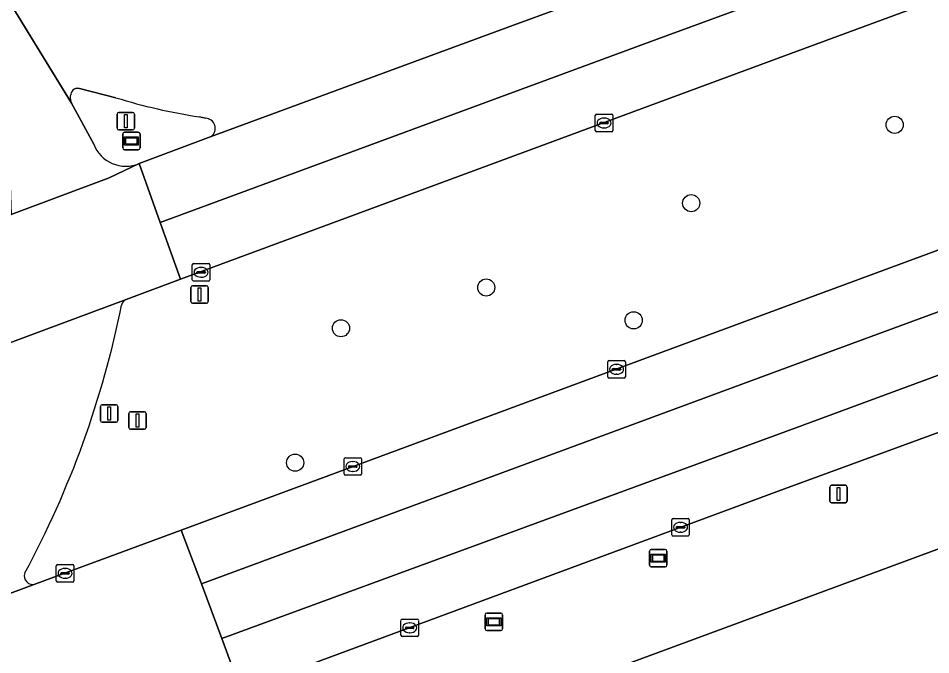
# Model space of a CAD drawing. Extents: x 160806 to 161707, y 383696 to 384148.
# Drawn here: x 160956.3 to 161008.3, y 383810.8 to 383847.1 of the extents above; entities that cross this region are included whole.
import ezdxf

# ---------------------------------------------------------------- set-up
doc = ezdxf.new("R2010")
doc.units = 0
for name, color, linetype in [('IMGEO_Berm_groen', 7, 'Continuous'), ('IMGEO_Boom', 7, 'Continuous'), ('IMGEO_Groenvoorziening', 7, 'Continuous'), ('IMGEO_Kolk', 7, 'Continuous'), ('IMGEO_Lichtmast', 7, 'Continuous'), ('IMGEO_Reclamebord', 7, 'Continuous'), ('IMGEO_Rijbaan_lokaal_gesloten', 7, 'Continuous'), ('IMGEO_Verkeersbordpaal', 7, 'Continuous'), ('IMGEO_Verkeerseiland_open', 7, 'Continuous'), ('IMGEO_Verkeersregelinstallatiepaal', 7, 'Continuous'), ('IMGEO_Voetpad_open', 7, 'Continuous'), ('IMGEO_Wegwijzer', 7, 'Continuous')]:
    doc.layers.add(name, color=color, linetype=linetype)

msp = doc.modelspace()

# ---------------------------------------------------------------- linework, layer by layer
at = {"layer": 'IMGEO_Berm_groen'}
for points in [[(161038.047, 383858.993), (161018.713, 383851.854), (161014.16, 383850.173), (161000, 383844.934), (160965.586, 383832.2), (160962.476, 383831.049)], [(160957.325, 383814.835), (160965.623, 383817.907), (161000, 383830.636), (161010.322, 383834.458), (161048.71, 383848.68)]]:
    msp.add_lwpolyline(points, dxfattribs=at)
for centre, radius, start, end in [((160908.341, 383841.549), 54.952, 331.6567, 348.6448), ((160962.657, 383830.638), 0.449, 113.7054, 168.1475), ((160957.159, 383815.291), 0.485, 159.4496, 289.9986)]:
    msp.add_arc(centre, radius, start, end, dxfattribs=at)
at = {"layer": 'IMGEO_Boom'}
for centre in [(161006.273, 383841.005), (160994.678, 383836.539), (160982.999, 383831.73), (160991.398, 383829.862), (160974.718, 383829.41), (160972.108, 383821.746)]:
    msp.add_circle(centre, 0.489, dxfattribs=at)
at = {"layer": 'IMGEO_Groenvoorziening'}
msp.add_lwpolyline([(161042.601, 383829.309), (161039.894, 383828.343), (161000, 383813.59), (160972.133, 383803.285)], dxfattribs=at)
at = {"layer": 'IMGEO_Kolk'}
for p, q in [((160989.286, 383841.611), (160990.138, 383841.611)), ((160989.211, 383840.685), (160989.211, 383841.537)), ((160989.47, 383841.105), (160989.47, 383841.117)), ((160989.908, 383841.068), (160989.51, 383841.068)), ((160989.513, 383841.154), (160989.911, 383841.154)), ((160989.699, 383841.391), (160989.724, 383841.391)), ((160989.954, 383841.117), (160989.954, 383841.105)), ((160990.212, 383841.537), (160990.212, 383840.685)), ((160990.138, 383840.611), (160989.286, 383840.611)), ((160989.722, 383840.831), (160989.697, 383840.831)), ((160966.25, 383832.175), (160966.25, 383833.027)), ((160966.325, 383833.101), (160967.177, 383833.101)), ((160966.738, 383832.881), (160966.763, 383832.881)), ((160967.251, 383833.027), (160967.251, 383832.175)), ((160966.509, 383832.595), (160966.509, 383832.607)), ((160966.947, 383832.558), (160966.549, 383832.558)), ((160966.552, 383832.644), (160966.95, 383832.644)), ((160966.761, 383832.321), (160966.736, 383832.321)), ((160966.993, 383832.607), (160966.993, 383832.595)), ((160967.177, 383832.101), (160966.325, 383832.101)), ((160989.998, 383827.57), (160990.85, 383827.57)), ((160989.923, 383826.644), (160989.923, 383827.496)), ((160990.182, 383827.064), (160990.182, 383827.076)), ((160990.62, 383827.027), (160990.222, 383827.027)), ((160990.225, 383827.113), (160990.623, 383827.113)), ((160990.411, 383827.35), (160990.436, 383827.35)), ((160990.666, 383827.076), (160990.666, 383827.064)), ((160990.924, 383827.496), (160990.924, 383826.644)), ((160990.85, 383826.57), (160989.998, 383826.57)), ((160990.434, 383826.79), (160990.409, 383826.79)), ((160974.895, 383821.106), (160974.895, 383821.958)), ((160974.97, 383822.032), (160975.822, 383822.032)), ((160975.383, 383821.812), (160975.408, 383821.812)), ((160975.896, 383821.958), (160975.896, 383821.106)), ((160975.154, 383821.526), (160975.154, 383821.538)), ((160975.592, 383821.489), (160975.194, 383821.489)), ((160975.197, 383821.575), (160975.595, 383821.575)), ((160975.638, 383821.538), (160975.638, 383821.526)), ((160975.822, 383821.032), (160974.97, 383821.032)), ((160975.406, 383821.252), (160975.381, 383821.252)), ((160993.568, 383817.64), (160993.568, 383818.492)), ((160993.643, 383818.566), (160994.495, 383818.566)), ((160994.056, 383818.346), (160994.081, 383818.346)), ((160994.569, 383818.492), (160994.569, 383817.64)), ((160993.827, 383818.06), (160993.827, 383818.072)), ((160994.265, 383818.023), (160993.867, 383818.023)), ((160993.87, 383818.109), (160994.268, 383818.109)), ((160994.079, 383817.786), (160994.054, 383817.786)), ((160994.311, 383818.072), (160994.311, 383818.06)), ((160994.495, 383817.566), (160993.643, 383817.566)), ((160958.499, 383815.013), (160958.499, 383815.865)), ((160958.574, 383815.939), (160959.426, 383815.939)), ((160958.987, 383815.719), (160959.012, 383815.719)), ((160959.5, 383815.865), (160959.5, 383815.013)), ((160958.758, 383815.433), (160958.758, 383815.445)), ((160959.196, 383815.396), (160958.798, 383815.396)), ((160958.801, 383815.482), (160959.199, 383815.482)), ((160959.01, 383815.159), (160958.985, 383815.159)), ((160959.242, 383815.445), (160959.242, 383815.433)), ((160959.426, 383814.939), (160958.574, 383814.939)), ((160978.139, 383811.91), (160978.139, 383812.762)), ((160978.214, 383812.836), (160979.066, 383812.836)), ((160978.627, 383812.616), (160978.652, 383812.616)), ((160979.14, 383812.762), (160979.14, 383811.91)), ((160978.398, 383812.33), (160978.398, 383812.342)), ((160978.836, 383812.293), (160978.438, 383812.293)), ((160978.441, 383812.379), (160978.839, 383812.379)), ((160978.65, 383812.056), (160978.625, 383812.056)), ((160978.882, 383812.342), (160978.882, 383812.33)), ((160979.066, 383811.836), (160978.214, 383811.836))]:
    msp.add_line(p, q, dxfattribs=at)
for points in [[(160989.286, 383841.611), (160990.138, 383841.611)], [(160989.211, 383840.685), (160989.211, 383841.537)], [(160990.212, 383841.537), (160990.212, 383840.685)], [(160990.138, 383840.611), (160989.286, 383840.611)], [(160966.25, 383832.175), (160966.25, 383833.027)], [(160966.325, 383833.101), (160967.177, 383833.101)], [(160967.251, 383833.027), (160967.251, 383832.175)], [(160967.177, 383832.101), (160966.325, 383832.101)], [(160989.998, 383827.57), (160990.85, 383827.57)], [(160989.923, 383826.644), (160989.923, 383827.496)], [(160990.924, 383827.496), (160990.924, 383826.644)], [(160990.85, 383826.57), (160989.998, 383826.57)], [(160974.895, 383821.106), (160974.895, 383821.958)], [(160974.97, 383822.032), (160975.822, 383822.032)], [(160975.896, 383821.958), (160975.896, 383821.106)], [(160975.822, 383821.032), (160974.97, 383821.032)], [(160993.568, 383817.64), (160993.568, 383818.492)], [(160993.643, 383818.566), (160994.495, 383818.566)], [(160994.569, 383818.492), (160994.569, 383817.64)], [(160994.495, 383817.566), (160993.643, 383817.566)], [(160958.499, 383815.013), (160958.499, 383815.865)], [(160958.574, 383815.939), (160959.426, 383815.939)], [(160959.5, 383815.865), (160959.5, 383815.013)], [(160959.426, 383814.939), (160958.574, 383814.939)], [(160978.139, 383811.91), (160978.139, 383812.762)], [(160978.214, 383812.836), (160979.066, 383812.836)], [(160979.14, 383812.762), (160979.14, 383811.91)], [(160979.066, 383811.836), (160978.214, 383811.836)]]:
    msp.add_lwpolyline(points, dxfattribs=at)
for centre, radius, start, end in [((160989.288, 383841.535), 0.0765, 91.552, 178.448), ((160989.288, 383841.535), 0.0765, 91.552, 178.448), ((160990.136, 383841.535), 0.0765, 1.552, 88.448), ((160990.136, 383841.535), 0.0765, 1.552, 88.448), ((160989.51, 383841.114), 0.0403, 85.8775, 175.7526), ((160989.507, 383841.104), 0.0366, 178.938, 274.7102), ((160989.911, 383841.111), 0.043, 264.8664, 352.4533), ((160989.915, 383841.116), 0.0386, 1.7309, 96.639), ((160989.288, 383840.687), 0.0765, 181.552, 268.448), ((160989.288, 383840.687), 0.0765, 181.552, 268.448), ((160990.136, 383840.687), 0.0765, 271.552, 358.448), ((160990.136, 383840.687), 0.0765, 271.552, 358.448), ((160966.327, 383833.025), 0.0765, 91.552, 178.448), ((160966.327, 383833.025), 0.0765, 91.552, 178.448), ((160967.175, 383833.025), 0.0765, 1.552, 88.448), ((160967.175, 383833.025), 0.0765, 1.552, 88.448), ((160966.549, 383832.604), 0.0403, 85.8775, 175.7526), ((160966.546, 383832.594), 0.0366, 178.938, 274.7102), ((160966.95, 383832.601), 0.043, 264.8664, 352.4533), ((160966.954, 383832.606), 0.0386, 1.7309, 96.639), ((160966.327, 383832.177), 0.0765, 181.552, 268.448), ((160966.327, 383832.177), 0.0765, 181.552, 268.448), ((160967.175, 383832.177), 0.0765, 271.552, 358.448), ((160967.175, 383832.177), 0.0765, 271.552, 358.448), ((160990, 383827.494), 0.0765, 91.552, 178.448), ((160990, 383827.494), 0.0765, 91.552, 178.448), ((160990.848, 383827.494), 0.0765, 1.552, 88.448), ((160990.848, 383827.494), 0.0765, 1.552, 88.448), ((160990.222, 383827.073), 0.0403, 85.8775, 175.7526), ((160990.219, 383827.063), 0.0366, 178.938, 274.7102), ((160990.623, 383827.07), 0.043, 264.8664, 352.4533), ((160990.627, 383827.075), 0.0386, 1.7309, 96.639), ((160990, 383826.646), 0.0765, 181.552, 268.448), ((160990, 383826.646), 0.0765, 181.552, 268.448), ((160990.848, 383826.646), 0.0765, 271.552, 358.448), ((160990.848, 383826.646), 0.0765, 271.552, 358.448), ((160974.972, 383821.956), 0.0765, 91.552, 178.448), ((160974.972, 383821.956), 0.0765, 91.552, 178.448), ((160975.82, 383821.956), 0.0765, 1.552, 88.448), ((160975.82, 383821.956), 0.0765, 1.552, 88.448), ((160975.194, 383821.535), 0.0403, 85.8775, 175.7526), ((160975.191, 383821.525), 0.0366, 178.938, 274.7102), ((160975.595, 383821.532), 0.043, 264.8664, 352.4533), ((160975.599, 383821.537), 0.0386, 1.7309, 96.639), ((160974.972, 383821.108), 0.0765, 181.552, 268.448), ((160974.972, 383821.108), 0.0765, 181.552, 268.448), ((160975.82, 383821.108), 0.0765, 271.552, 358.448), ((160975.82, 383821.108), 0.0765, 271.552, 358.448), ((160993.645, 383818.49), 0.0765, 91.552, 178.448), ((160993.645, 383818.49), 0.0765, 91.552, 178.448), ((160994.493, 383818.49), 0.0765, 1.552, 88.448), ((160994.493, 383818.49), 0.0765, 1.552, 88.448), ((160993.867, 383818.069), 0.0403, 85.8775, 175.7526), ((160993.864, 383818.059), 0.0366, 178.938, 274.7102), ((160994.268, 383818.066), 0.043, 264.8664, 352.4533), ((160994.272, 383818.071), 0.0386, 1.7309, 96.639), ((160993.645, 383817.642), 0.0765, 181.552, 268.448), ((160993.645, 383817.642), 0.0765, 181.552, 268.448), ((160994.493, 383817.642), 0.0765, 271.552, 358.448), ((160994.493, 383817.642), 0.0765, 271.552, 358.448), ((160958.576, 383815.863), 0.0765, 91.552, 178.448), ((160958.576, 383815.863), 0.0765, 91.552, 178.448), ((160959.424, 383815.863), 0.0765, 1.552, 88.448), ((160959.424, 383815.863), 0.0765, 1.552, 88.448), ((160958.798, 383815.442), 0.0403, 85.8775, 175.7526), ((160958.795, 383815.432), 0.0366, 178.938, 274.7102), ((160959.199, 383815.439), 0.043, 264.8664, 352.4533), ((160959.203, 383815.444), 0.0386, 1.7309, 96.639), ((160958.576, 383815.015), 0.0765, 181.552, 268.448), ((160958.576, 383815.015), 0.0765, 181.552, 268.448), ((160959.424, 383815.015), 0.0765, 271.552, 358.448), ((160959.424, 383815.015), 0.0765, 271.552, 358.448), ((160978.216, 383812.76), 0.0765, 91.552, 178.448), ((160978.216, 383812.76), 0.0765, 91.552, 178.448), ((160979.064, 383812.76), 0.0765, 1.552, 88.448), ((160979.064, 383812.76), 0.0765, 1.552, 88.448), ((160978.438, 383812.339), 0.0403, 85.8775, 175.7526), ((160978.435, 383812.329), 0.0366, 178.938, 274.7102), ((160978.839, 383812.336), 0.043, 264.8664, 352.4533), ((160978.843, 383812.341), 0.0386, 1.7309, 96.639), ((160978.216, 383811.912), 0.0765, 181.552, 268.448), ((160978.216, 383811.912), 0.0765, 181.552, 268.448), ((160979.064, 383811.912), 0.0765, 271.552, 358.448), ((160979.064, 383811.912), 0.0765, 271.552, 358.448)]:
    msp.add_arc(centre, radius, start, end, dxfattribs=at)
for centre, major_axis, ratio, start_param, end_param in [((160989.698, 383841.111), (-0.387, 0.002), 0.722429, 4.712389, 7.853982), ((160989.723, 383841.111), (-0.39, 0.002), 0.717154, 1.570796, 4.712389), ((160966.737, 383832.601), (-0.387, 0.002), 0.722429, 4.712389, 7.853982), ((160966.762, 383832.601), (-0.39, 0.002), 0.717154, 1.570796, 4.712389), ((160990.41, 383827.07), (-0.387, 0.002), 0.722429, 4.712389, 7.853982), ((160990.435, 383827.07), (-0.39, 0.002), 0.717154, 1.570796, 4.712389), ((160975.382, 383821.532), (-0.387, 0.002), 0.722429, 4.712389, 7.853982), ((160975.407, 383821.532), (-0.39, 0.002), 0.717154, 1.570796, 4.712389), ((160994.055, 383818.066), (-0.387, 0.002), 0.722429, 4.712389, 7.853982), ((160994.08, 383818.066), (-0.39, 0.002), 0.717154, 1.570796, 4.712389), ((160958.986, 383815.439), (-0.387, 0.002), 0.722429, 4.712389, 7.853982), ((160959.011, 383815.439), (-0.39, 0.002), 0.717154, 1.570796, 4.712389), ((160978.626, 383812.336), (-0.387, 0.002), 0.722429, 4.712389, 7.853982), ((160978.651, 383812.336), (-0.39, 0.002), 0.717154, 1.570796, 4.712389)]:
    msp.add_ellipse(centre, major_axis=major_axis, ratio=ratio, start_param=start_param, end_param=end_param, dxfattribs=at)
at = {"layer": 'IMGEO_Lichtmast'}
for p, q in [((160962.629, 383823.753), (160962.629, 383824.553)), ((160962.629, 383824.553), (160962.629, 383823.753)), ((160962.729, 383824.653), (160963.519, 383824.653)), ((160963.519, 383824.653), (160962.729, 383824.653)), ((160963.619, 383824.553), (160963.619, 383823.753)), ((160963.619, 383823.753), (160963.619, 383824.553)), ((160963.519, 383823.653), (160962.729, 383823.653)), ((160962.729, 383823.653), (160963.519, 383823.653)), ((161002.574, 383819.559), (161002.574, 383820.359)), ((161002.574, 383820.359), (161002.574, 383819.559)), ((161002.674, 383820.459), (161003.464, 383820.459)), ((161003.464, 383820.459), (161002.674, 383820.459)), ((161003.564, 383820.359), (161003.564, 383819.559)), ((161003.564, 383819.559), (161003.564, 383820.359)), ((161003.464, 383819.459), (161002.674, 383819.459)), ((161002.674, 383819.459), (161003.464, 383819.459))]:
    msp.add_line(p, q, dxfattribs=at)
for points in [[(160963.049, 383824.528), (160963.199, 383824.528), (160963.199, 383823.778), (160963.049, 383823.778), (160963.049, 383824.528)], [(161002.994, 383820.334), (161003.144, 383820.334), (161003.144, 383819.584), (161002.994, 383819.584), (161002.994, 383820.334)]]:
    msp.add_lwpolyline(points, dxfattribs=at)
for centre, start, end in [((160962.729, 383824.553), 90, 180), ((160962.729, 383824.553), 90, 180), ((160963.519, 383824.553), 0, 90), ((160963.519, 383824.553), 360, 90), ((160962.729, 383823.753), 180, 270), ((160962.729, 383823.753), 180, 270), ((160963.519, 383823.753), 270, 0), ((160963.519, 383823.753), 270, 0), ((161002.674, 383820.359), 90, 180), ((161002.674, 383820.359), 90, 180), ((161003.464, 383820.359), 0, 90), ((161003.464, 383820.359), 360, 90), ((161002.674, 383819.559), 180, 270), ((161002.674, 383819.559), 180, 270), ((161003.464, 383819.559), 270, 0), ((161003.464, 383819.559), 270, 0)]:
    msp.add_arc(centre, 0.1, start, end, dxfattribs=at)
at = {"layer": 'IMGEO_Reclamebord'}
for p, q in [((160982.936, 383812.277), (160982.936, 383813.077)), ((160982.936, 383813.077), (160982.936, 383812.277)), ((160983.036, 383813.177), (160983.826, 383813.177)), ((160983.826, 383813.177), (160983.036, 383813.177)), ((160983.926, 383813.077), (160983.926, 383812.277)), ((160983.926, 383812.277), (160983.926, 383813.077)), ((160983.826, 383812.177), (160983.036, 383812.177)), ((160983.036, 383812.177), (160983.826, 383812.177))]:
    msp.add_line(p, q, dxfattribs=at)
for points in [[(160983.037, 383812.909), (160983.825, 383812.909), (160983.825, 383812.445), (160983.037, 383812.445), (160983.037, 383812.909)], [(160983.102, 383812.844), (160983.102, 383812.51), (160983.76, 383812.51), (160983.76, 383812.844), (160983.102, 383812.844)]]:
    msp.add_lwpolyline(points, dxfattribs=at)
for centre, start, end in [((160983.036, 383813.077), 90, 180), ((160983.036, 383813.077), 90, 180), ((160983.826, 383813.077), 0, 90), ((160983.826, 383813.077), 360, 90), ((160983.036, 383812.277), 180, 270), ((160983.036, 383812.277), 180, 270), ((160983.826, 383812.277), 270, 0), ((160983.826, 383812.277), 270, 0)]:
    msp.add_arc(centre, 0.1, start, end, dxfattribs=at)
at = {"layer": 'IMGEO_Rijbaan_lokaal_gesloten'}
for points in [[(160949.144, 383858.905), (160948.516, 383859.997), (160945.002, 383865.641), (160938.564, 383875.623), (160925.814, 383895.944), (160913.566, 383915.455), (160908.015, 383924.267), (160906.682, 383926.368), (160903.723, 383924.87), (160906.479, 383920.419), (160912.866, 383910.221), (160927.745, 383886.505), (160950.252, 383850.619), (160952.745, 383846.411), (160954.11, 383843.892), (160955.019, 383841.251), (160955.876, 383837.546), (160955.934, 383835.901), (160961.513, 383837.987), (160963.214, 383838.795)], [(160984.554, 383846.68), (161007.976, 383855.258), (161016.145, 383858.473), (161023.317, 383861.771), (161033.104, 383866.532), (161047.675, 383873.552), (161020.131, 383863.407), (161003.574, 383857.215), (161000, 383855.921), (160986.157, 383850.924)], [(160949.144, 383858.905), (160959.371, 383842.235)], [(160960.631, 383839.901), (160959.371, 383842.235), (160949.144, 383858.905)], [(161007.976, 383855.258), (160984.554, 383846.68), (160967.32, 383840.343), (160963.214, 383838.795), (160964.422, 383835.435), (160992.741, 383845.886), (161007.926, 383851.482)], [(161007.926, 383851.482), (160992.741, 383845.886), (160964.422, 383835.435), (160965.586, 383832.2), (161000, 383844.934), (161014.16, 383850.173)], [(160967.32, 383840.343), (160984.554, 383846.68)], [(161054.918, 383843.967), (161050.221, 383842.097), (161029.952, 383834.573), (161000.642, 383823.738), (160967.931, 383811.718), (160969.022, 383808.791), (161000, 383820.253), (161028.555, 383830.723), (161032.546, 383832.218), (161041.168, 383835.417)], [(160959.47, 383843.016), (160959.654, 383843.095), (160959.825, 383843.085), (160961.896, 383842.547)], [(160966.665, 383841.457), (160966.998, 383841.384)], [(160906.846, 383812.711), (160908.179, 383810.989), (160914.767, 383813.447), (160916.057, 383813.917), (160919.645, 383815.225), (160928.033, 383818.287), (160947.122, 383825.36), (160950.168, 383826.47), (160962.476, 383831.049), (160965.586, 383832.2), (160964.422, 383835.435), (160963.214, 383838.795), (160961.513, 383837.987), (160955.934, 383835.901), (160954.311, 383835.295), (160955.355, 383831.043), (160906.846, 383812.711)], [(160962.476, 383831.049), (160950.168, 383826.47)], [(160969.022, 383808.791), (160967.931, 383811.718), (160966.768, 383814.836), (160965.623, 383817.907), (160957.325, 383814.835), (160923.983, 383802.443), (160925.177, 383799.334), (160926.402, 383796.144), (160927.458, 383793.395), (160938.382, 383797.46)], [(160922.883, 383809.085), (160921.617, 383808.606), (160922.851, 383805.392), (160923.983, 383802.443), (160957.325, 383814.835)]]:
    msp.add_lwpolyline(points, dxfattribs=at)
for points in [[(161054.975, 383847.445), (161068.088, 383852.305), (161100.785, 383864.404), (161130.73, 383875.543), (161129.754, 383878.799), (161070.422, 383856.806), (161066.684, 383855.364), (161053.934, 383850.623), (161048.71, 383848.68), (161010.322, 383834.458), (161000, 383830.636), (160965.623, 383817.907), (160966.768, 383814.836), (161001.838, 383827.792), (161009.318, 383830.547)], [(161131.695, 383872.323), (161130.73, 383875.543), (161100.785, 383864.404), (161068.088, 383852.305), (161054.975, 383847.445), (161009.318, 383830.547), (161001.838, 383827.792), (160966.768, 383814.836), (160967.931, 383811.718), (161000.642, 383823.738), (161029.952, 383834.573), (161050.221, 383842.097), (161054.918, 383843.967), (161058.494, 383845.391), (161059.41, 383845.762), (161062.999, 383847.001), (161070.515, 383849.722), (161085.394, 383855.134)]]:
    msp.add_lwpolyline(points, close=True, dxfattribs=at)
for centre, radius, start, end in [((160959.982, 383842.554), 0.689, 137.9433, 207.6081), ((160971.914, 383875.399), 34.346, 253.0418, 261.2095), ((160966.986, 383840.81), 0.574, 305.5906, 88.785), ((160962.461, 383840.606), 1.961, 201.0578, 292.5825), ((160908.341, 383841.549), 54.952, 331.6567, 348.6448), ((160962.657, 383830.638), 0.449, 113.7054, 168.1475), ((160957.159, 383815.291), 0.485, 159.4496, 289.9986)]:
    msp.add_arc(centre, radius, start, end, dxfattribs=at)
at = {"layer": 'IMGEO_Verkeersbordpaal'}
for p, q in [((160961.012, 383824.148), (160961.012, 383824.948)), ((160961.012, 383824.948), (160961.012, 383824.148)), ((160961.112, 383825.048), (160961.902, 383825.048)), ((160961.902, 383825.048), (160961.112, 383825.048)), ((160962.002, 383824.948), (160962.002, 383824.148)), ((160962.002, 383824.148), (160962.002, 383824.948)), ((160961.902, 383824.048), (160961.112, 383824.048)), ((160961.112, 383824.048), (160961.902, 383824.048))]:
    msp.add_line(p, q, dxfattribs=at)
msp.add_lwpolyline([(160961.432, 383824.923), (160961.582, 383824.923), (160961.582, 383824.173), (160961.432, 383824.173), (160961.432, 383824.923)], dxfattribs=at)
for centre, start, end in [((160961.112, 383824.948), 90, 180), ((160961.112, 383824.948), 90, 180), ((160961.902, 383824.948), 0, 90), ((160961.902, 383824.948), 360, 90), ((160961.112, 383824.148), 180, 270), ((160961.112, 383824.148), 180, 270), ((160961.902, 383824.148), 270, 0), ((160961.902, 383824.148), 270, 0)]:
    msp.add_arc(centre, 0.1, start, end, dxfattribs=at)
at = {"layer": 'IMGEO_Verkeerseiland_open'}
for points in [[(160961.896, 383842.547), (160959.825, 383843.085), (160959.654, 383843.095), (160959.47, 383843.016)], [(160959.371, 383842.235), (160960.631, 383839.901)], [(160966.998, 383841.384), (160966.665, 383841.457)], [(160963.214, 383838.795), (160967.32, 383840.343)]]:
    msp.add_lwpolyline(points, dxfattribs=at)
for centre, radius, start, end in [((160959.982, 383842.554), 0.689, 137.9433, 207.6081), ((160971.914, 383875.399), 34.346, 253.0418, 261.2095), ((160966.986, 383840.81), 0.574, 305.5906, 88.785), ((160962.461, 383840.606), 1.961, 201.0578, 292.5825)]:
    msp.add_arc(centre, radius, start, end, dxfattribs=at)
at = {"layer": 'IMGEO_Verkeersregelinstallatiepaal'}
for p, q in [((160961.961, 383840.811), (160961.961, 383841.611)), ((160961.961, 383841.611), (160961.961, 383840.811)), ((160962.061, 383841.711), (160962.851, 383841.711)), ((160962.851, 383841.711), (160962.061, 383841.711)), ((160962.951, 383841.611), (160962.951, 383840.811)), ((160962.951, 383840.811), (160962.951, 383841.611)), ((160962.851, 383840.711), (160962.061, 383840.711)), ((160962.061, 383840.711), (160962.851, 383840.711)), ((160966.168, 383830.933), (160966.168, 383831.733)), ((160966.168, 383831.733), (160966.168, 383830.933)), ((160966.268, 383831.833), (160967.058, 383831.833)), ((160967.058, 383831.833), (160966.268, 383831.833)), ((160967.158, 383831.733), (160967.158, 383830.933)), ((160967.158, 383830.933), (160967.158, 383831.733)), ((160967.058, 383830.833), (160966.268, 383830.833)), ((160966.268, 383830.833), (160967.058, 383830.833))]:
    msp.add_line(p, q, dxfattribs=at)
for points in [[(160962.381, 383841.586), (160962.531, 383841.586), (160962.531, 383840.836), (160962.381, 383840.836), (160962.381, 383841.586)], [(160966.588, 383831.708), (160966.738, 383831.708), (160966.738, 383830.958), (160966.588, 383830.958), (160966.588, 383831.708)]]:
    msp.add_lwpolyline(points, dxfattribs=at)
for centre, start, end in [((160962.061, 383841.611), 90, 180), ((160962.061, 383841.611), 90, 180), ((160962.851, 383841.611), 0, 90), ((160962.851, 383841.611), 360, 90), ((160962.061, 383840.811), 180, 270), ((160962.061, 383840.811), 180, 270), ((160962.851, 383840.811), 270, 0), ((160962.851, 383840.811), 270, 0), ((160966.268, 383831.733), 90, 180), ((160966.268, 383831.733), 90, 180), ((160967.058, 383831.733), 0, 90), ((160967.058, 383831.733), 360, 90), ((160966.268, 383830.933), 180, 270), ((160966.268, 383830.933), 180, 270), ((160967.058, 383830.933), 270, 0), ((160967.058, 383830.933), 270, 0)]:
    msp.add_arc(centre, 0.1, start, end, dxfattribs=at)
at = {"layer": 'IMGEO_Voetpad_open'}
for points in [[(161041.168, 383835.417), (161032.546, 383832.218), (161028.555, 383830.723), (161000, 383820.253), (160969.022, 383808.791)], [(160972.133, 383803.285), (161000, 383813.59), (161039.894, 383828.343), (161042.601, 383829.309)]]:
    msp.add_lwpolyline(points, dxfattribs=at)
at = {"layer": 'IMGEO_Wegwijzer'}
for p, q in [((160962.382, 383840.586), (160963.172, 383840.586)), ((160963.172, 383840.586), (160962.382, 383840.586)), ((160962.282, 383839.686), (160962.282, 383840.486)), ((160962.282, 383840.486), (160962.282, 383839.686)), ((160963.272, 383840.486), (160963.272, 383839.686)), ((160963.272, 383839.686), (160963.272, 383840.486)), ((160963.172, 383839.586), (160962.382, 383839.586)), ((160962.382, 383839.586), (160963.172, 383839.586)), ((160992.303, 383815.907), (160992.303, 383816.707)), ((160992.303, 383816.707), (160992.303, 383815.907)), ((160992.403, 383816.807), (160993.193, 383816.807)), ((160993.193, 383816.807), (160992.403, 383816.807)), ((160993.293, 383816.707), (160993.293, 383815.907)), ((160993.293, 383815.907), (160993.293, 383816.707)), ((160993.193, 383815.807), (160992.403, 383815.807)), ((160992.403, 383815.807), (160993.193, 383815.807))]:
    msp.add_line(p, q, dxfattribs=at)
for points in [[(160962.383, 383840.318), (160963.171, 383840.318), (160963.171, 383839.854), (160962.383, 383839.854), (160962.383, 383840.318)], [(160962.448, 383840.253), (160962.448, 383839.919), (160963.106, 383839.919), (160963.106, 383840.253), (160962.448, 383840.253)], [(160992.404, 383816.539), (160993.192, 383816.539), (160993.192, 383816.075), (160992.404, 383816.075), (160992.404, 383816.539)], [(160992.469, 383816.474), (160992.469, 383816.14), (160993.127, 383816.14), (160993.127, 383816.474), (160992.469, 383816.474)]]:
    msp.add_lwpolyline(points, dxfattribs=at)
for centre, start, end in [((160962.382, 383840.486), 90, 180), ((160962.382, 383840.486), 90, 180), ((160963.172, 383840.486), 0, 90), ((160963.172, 383840.486), 360, 90), ((160962.382, 383839.686), 180, 270), ((160962.382, 383839.686), 180, 270), ((160963.172, 383839.686), 270, 0), ((160963.172, 383839.686), 270, 0), ((160992.403, 383816.707), 90, 180), ((160992.403, 383816.707), 90, 180), ((160993.193, 383816.707), 0, 90), ((160993.193, 383816.707), 360, 90), ((160992.403, 383815.907), 180, 270), ((160992.403, 383815.907), 180, 270), ((160993.193, 383815.907), 270, 0), ((160993.193, 383815.907), 270, 0)]:
    msp.add_arc(centre, 0.1, start, end, dxfattribs=at)

doc.saveas('drawing.dxf')
